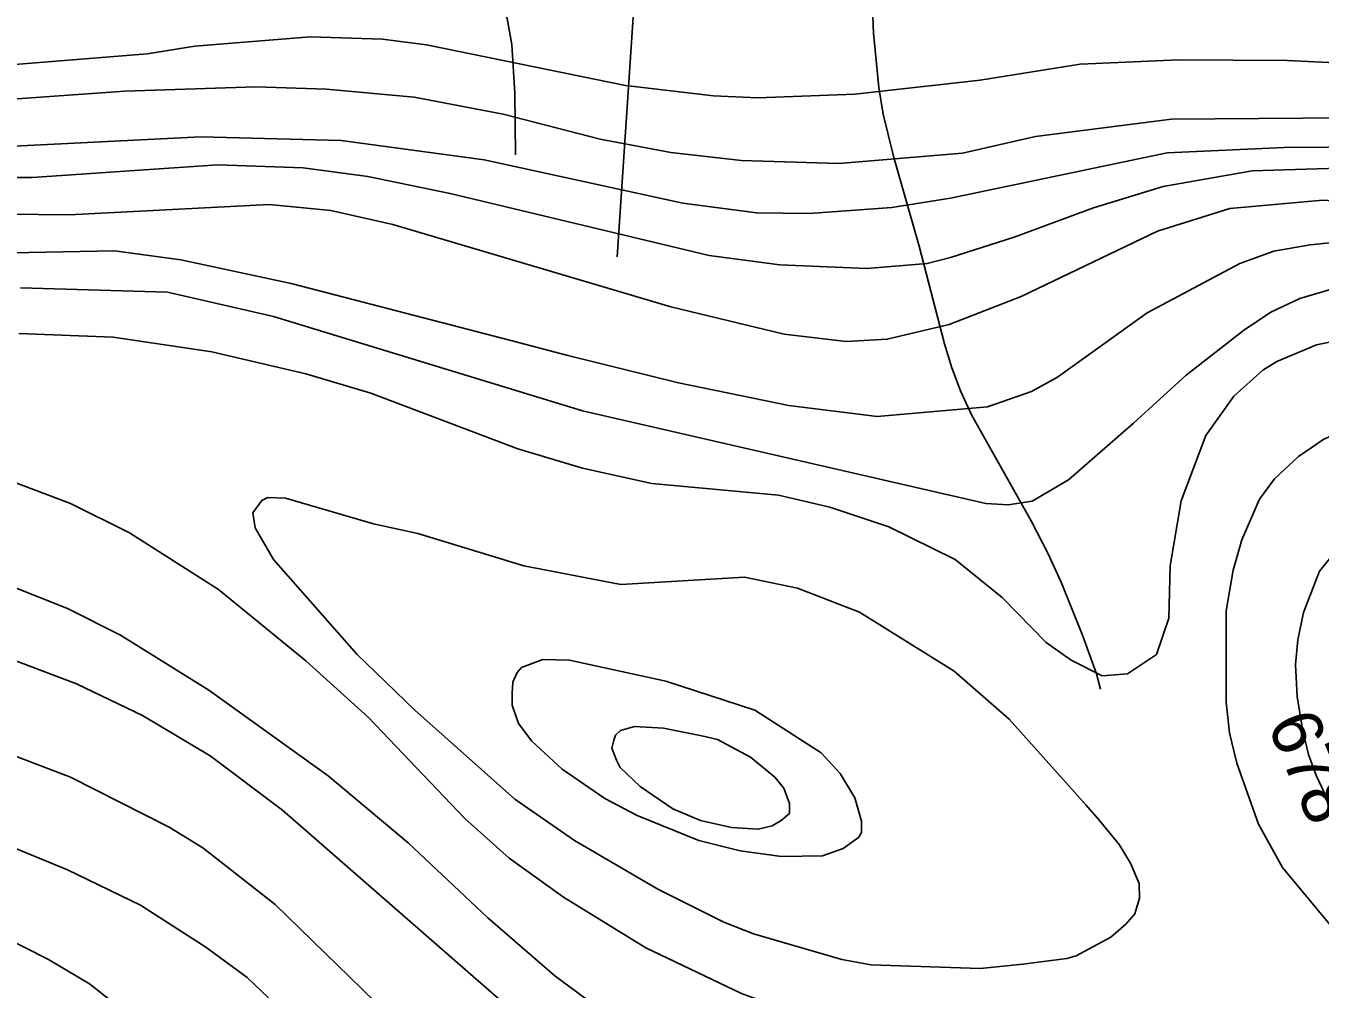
# Model space of a CAD drawing. Extents: x -709584 to -702006, y -1161789 to -1157496.
# Drawn here: x -707043.2 to -706788.8, y -1161208.4 to -1161019.1 of the extents above; entities that cross this region are included whole.
import ezdxf

# ---------------------------------------------------------------- set-up
doc = ezdxf.new("R2010")
doc.units = 0
for name, color, linetype in [('120_vrstevnice hlavní', 7, 'Continuous'), ('121_vrstevnice hlavní_popis', 7, 'Continuous'), ('122_vrstevnice základní', 7, 'Continuous'), ('124_vrstevnice doplňková', 7, 'Continuous'), ('411_akumulovaný odtok', 7, 'Continuous')]:
    doc.layers.add(name, color=color, linetype=linetype)

msp = doc.modelspace()

# ---------------------------------------------------------------- linework, layer by layer
at = {"layer": '120_vrstevnice hlavní'}
for points in [[(-706816.61, -1161025.81), (-706836.02, -1161026.63), (-706855.69, -1161029.81), (-706880.28, -1161032.56), (-706899.37, -1161033.28), (-706908.05, -1161032.85), (-706925.41, -1161030.82), (-706964.46, -1161022.87), (-706973.14, -1161021.71), (-706987.32, -1161021.28), (-707010.01, -1161023.12), (-707019.43, -1161024.61), (-707110.55, -1161031.98)], [(-706443.41, -1161083.67), (-706464.79, -1161080.11), (-706507.54, -1161074.69), (-706520.36, -1161073.98), (-706554.56, -1161074.83), (-706571.66, -1161074.69), (-706601.58, -1161071.84), (-706622.96, -1161067.85), (-706640.06, -1161063.15), (-706661.43, -1161056.31), (-706691.35, -1161044.77), (-706717, -1161036.5), (-706738.38, -1161031.52), (-706768.3, -1161027.24), (-706795.23, -1161025.96), (-706816.61, -1161025.81)], [(-706822.81, -1161075.51), (-706804.64, -1161065.86), (-706797.94, -1161063.44), (-706790.81, -1161062.15), (-706776.57, -1161060.73), (-706756.33, -1161063.86), (-706749.78, -1161065.57), (-706730.11, -1161072.55), (-706717, -1161079.54), (-706697.34, -1161092.08), (-706658.01, -1161119.86), (-706625.24, -1161139.1), (-706599.02, -1161151.78), (-706585.91, -1161156.77), (-706559.69, -1161165.46), (-706540.02, -1161170.88), (-706500.7, -1161179.85), (-706487.59, -1161181.85), (-706461.37, -1161184.41)], [(-706822.81, -1161075.52), (-706840.44, -1161088.15), (-706845.56, -1161091), (-706854.24, -1161094.03), (-706875.94, -1161095.92), (-706893.3, -1161093.75), (-706914.99, -1161089.26), (-706936.69, -1161083.91), (-706947.68, -1161081.02), (-706991.08, -1161069.74), (-707012.77, -1161065.11), (-707025.79, -1161063.37), (-707056.17, -1161063.95)], [(-707050.67, -1161141.91), (-707033.31, -1161148.42), (-707020.3, -1161154.64), (-707006.99, -1161162.6), (-706992.81, -1161173.3), (-706928.16, -1161229.71), (-706914.13, -1161240.42), (-706899.95, -1161249.53), (-706886.93, -1161256.91), (-706856.56, -1161271.51), (-706847.79, -1161275.8)]]:
    msp.add_lwpolyline(points, dxfattribs=at)
for points in [[(-706816.61, -1161025.81), (-706816.61, -1161025.81)], [(-706822.81, -1161075.51), (-706822.81, -1161075.52)]]:
    msp.add_open_spline(points, degree=1, dxfattribs=at)
at = {"layer": '122_vrstevnice základní'}
for points in [[(-706818.07, -1161037.49), (-706844.79, -1161040.89), (-706859.16, -1161044.13), (-706883.46, -1161046.16), (-706902.55, -1161045.58), (-706916.44, -1161043.99), (-706930.33, -1161041.39), (-706949.42, -1161036.47), (-706966.92, -1161033.14), (-706984.13, -1161031.55), (-706998.02, -1161031.11), (-707023.77, -1161031.98), (-707087.41, -1161036.47)], [(-706818.07, -1161037.49), (-706783.69, -1161037.22), (-706771.44, -1161037.36), (-706757.19, -1161038.36), (-706740.09, -1161041.35), (-706722.99, -1161046.05), (-706674.54, -1161064.29), (-706643.19, -1161077.26), (-706623.24, -1161084.38), (-706611.84, -1161087.66), (-706600.44, -1161090.08), (-706537.74, -1161096.92), (-706526.34, -1161097.63), (-706505.26, -1161097.63), (-706490.72, -1161098.77), (-706439.42, -1161106.47)], [(-706818.9, -1161044.11), (-706861.48, -1161052.96), (-706873.05, -1161054.84), (-706889.25, -1161055.99), (-706899.66, -1161055.85), (-706914.13, -1161053.97), (-706953.18, -1161045.44), (-706981.24, -1161041.67), (-707008.87, -1161040.95), (-707049.51, -1161042.98)], [(-706455.95, -1161129.27), (-706483.31, -1161128.27), (-706510.67, -1161125.14), (-706538.31, -1161119.58), (-706565.67, -1161113.17), (-706640.06, -1161091.22), (-706663.99, -1161082.53), (-706708.74, -1161062.15), (-706732.68, -1161053.03), (-706749.78, -1161047.76), (-706766.88, -1161044.06), (-706778.84, -1161042.92), (-706795.94, -1161043.06), (-706818.9, -1161044.11)], [(-707143.82, -1161060.33), (-707135.14, -1161057.44), (-707119.81, -1161053.53), (-707093.48, -1161049.49), (-707083.36, -1161048.91), (-707041.99, -1161048.91), (-707005.54, -1161046.45), (-706988.76, -1161047.03), (-706976.03, -1161048.76), (-706959.83, -1161052.09), (-706908.92, -1161064.24), (-706895.03, -1161066.12), (-706877.96, -1161066.84), (-706866.1, -1161065.83), (-706861.48, -1161064.67), (-706849.01, -1161060.63), (-706833.4, -1161054.91), (-706819.71, -1161050.69)], [(-706819.71, -1161050.69), (-706802.21, -1161047.62), (-706774.57, -1161046.76), (-706762.03, -1161048.47), (-706734.67, -1161056.45), (-706714.15, -1161065.29), (-706683.37, -1161082.39), (-706649.18, -1161099.34), (-706621.82, -1161111.03), (-706604.72, -1161116.87), (-706558.55, -1161130.69), (-706524.35, -1161139.53), (-706496.99, -1161145.37), (-706466.21, -1161149.07), (-706440.56, -1161152.92)], [(-706820.81, -1161059.48), (-706847.59, -1161072.34), (-706861.76, -1161077.83), (-706873.92, -1161080.73), (-706882.02, -1161081.16), (-706894.17, -1161079.72), (-706916.44, -1161074.36), (-706971.12, -1161058.16), (-706983.27, -1161055.42), (-706995.42, -1161054.26), (-707034.76, -1161056.28), (-707059.06, -1161055.99)], [(-706501.55, -1161163.75), (-706537.18, -1161156.2), (-706559.97, -1161150.5), (-706569.95, -1161147.36), (-706601.3, -1161135.39), (-706622.39, -1161125.28), (-706632.22, -1161119.58), (-706647.75, -1161111.74), (-706704.18, -1161076.97), (-706718.71, -1161069.56), (-706741.8, -1161061.01), (-706752.2, -1161058.16), (-706764.31, -1161055.6), (-706775.71, -1161054.17), (-706788.28, -1161053.41), (-706806.56, -1161055.05), (-706820.81, -1161059.48)], [(-706825.52, -1161097.22), (-706815.18, -1161087.8), (-706803.92, -1161078.97), (-706798.51, -1161075.41), (-706792.81, -1161072.7), (-706785.97, -1161070.7), (-706775.71, -1161069.56), (-706768.87, -1161069.85), (-706753.48, -1161072.55), (-706740.66, -1161076.54), (-706730.4, -1161080.53), (-706715.01, -1161088.23), (-706707.31, -1161093.07), (-706684.23, -1161110.31), (-706646.9, -1161140.95), (-706629.8, -1161153.06), (-706615.55, -1161160.47), (-706604.15, -1161166.03), (-706584.2, -1161174.87), (-706561.4, -1161183.42), (-706547.15, -1161188.12), (-706530.05, -1161192.11), (-706487.3, -1161198.8), (-706453.1, -1161202.94)], [(-706825.52, -1161097.22), (-706838.33, -1161108.36), (-706845.42, -1161112.55), (-706850.19, -1161113.27), (-706854.53, -1161112.98), (-706933.8, -1161094.76), (-706994.55, -1161076.24), (-707015.38, -1161071.47), (-707044.31, -1161070.6)], [(-707044.59, -1161079.57), (-707026.08, -1161080.29), (-707006.7, -1161083.19), (-706988.18, -1161087.53), (-706975.46, -1161091.29), (-706946.53, -1161102.28), (-706933.8, -1161106.04), (-706920.2, -1161109.08), (-706895.32, -1161111.39), (-706885.2, -1161113.71), (-706873.62, -1161117.61), (-706860.61, -1161123.98), (-706851.35, -1161131.5), (-706842.67, -1161140.32), (-706837.75, -1161143.79), (-706831.71, -1161146.89)], [(-706831.71, -1161146.89), (-706826.72, -1161146.51), (-706821.02, -1161142.66), (-706818.6, -1161135.54), (-706818.32, -1161125.28), (-706816.18, -1161112.45), (-706811.33, -1161099.63), (-706805.78, -1161091.93), (-706800.08, -1161086.8), (-706797.37, -1161085.09), (-706789.53, -1161081.82), (-706775.71, -1161078.97)], [(-706753.62, -1161230.3), (-706786.25, -1161196.53), (-706796.23, -1161184.55), (-706800.93, -1161176.01), (-706805.21, -1161164.04), (-706806.63, -1161158.05), (-706807.34, -1161152.07), (-706807.34, -1161134.11), (-706805.92, -1161126.13), (-706804.21, -1161120.15), (-706800.79, -1161112.17), (-706797.8, -1161108.18), (-706793.09, -1161103.76), (-706788.11, -1161100.34), (-706778.13, -1161096.07), (-706769.16, -1161094.36), (-706755.48, -1161095.07), (-706736.67, -1161100.34), (-706726.41, -1161105.04), (-706721.28, -1161108.32), (-706702.47, -1161122.71), (-706655.45, -1161164.61)], [(-706841.03, -1161221.61), (-706860.36, -1161220.5), (-706870.15, -1161219.15), (-706889.83, -1161213.95), (-706902.55, -1161209.32), (-706921.36, -1161200.35), (-706937.56, -1161190.37), (-706948.26, -1161182.7), (-706956.94, -1161174.89), (-706975.89, -1161155.07), (-706988.18, -1161143.94), (-707005.4, -1161129.91), (-707022.9, -1161118.77), (-707034.47, -1161112.98), (-707046.04, -1161108.64)], [(-706834.88, -1161172.23), (-706849.98, -1161155.42), (-706860.75, -1161145.96), (-706879.41, -1161134.39), (-706891.56, -1161129.62), (-706901.98, -1161127.45), (-706926.28, -1161128.9), (-706945.37, -1161125.28), (-706966.2, -1161118.91), (-706974.88, -1161117.03), (-706992.23, -1161111.97), (-706995.71, -1161111.83), (-706996.86, -1161112.41), (-706998.6, -1161114.86), (-706998.16, -1161117.76), (-706994.55, -1161123.98), (-706978.2, -1161142.64), (-706966.78, -1161153.63), (-706947.1, -1161171.13), (-706935.39, -1161179.23), (-706919.04, -1161188.78), (-706906.03, -1161195.29), (-706900.24, -1161197.6), (-706882.88, -1161202.66), (-706877.1, -1161203.68), (-706855.69, -1161204.4), (-706847.3, -1161203.53), (-706838.64, -1161202.45)], [(-707067.45, -1161120.79), (-707035.05, -1161133.67), (-707024.63, -1161138.88), (-707007.28, -1161149.72), (-706983.84, -1161166.5), (-706968.08, -1161179.67), (-706952.46, -1161194.42), (-706939.29, -1161205.84), (-706931.48, -1161211.63), (-706921.65, -1161216.98), (-706898.5, -1161227.98), (-706876.81, -1161236.22), (-706843.96, -1161245.06)], [(-706785.83, -1161122.43), (-706788.96, -1161126.28), (-706792.1, -1161134.4), (-706793.21, -1161139.77), (-706793.66, -1161144.66), (-706793.38, -1161150.93), (-706792.29, -1161157.34), (-706791.1, -1161162.33), (-706789.53, -1161166.6), (-706787.83, -1161170.2)], [(-707093.2, -1161144.37), (-707034.47, -1161166.79), (-707015.09, -1161176.63), (-707008.43, -1161180.68), (-706994.26, -1161191.81), (-706962.44, -1161222.77), (-706943.2, -1161239.26), (-706928.73, -1161250.4), (-706909.5, -1161262.83), (-706897.35, -1161269.49), (-706890.69, -1161275.13), (-706889.54, -1161279.61), (-706889.97, -1161284.24), (-706891.13, -1161286.56), (-706897.2, -1161293.36), (-706911.81, -1161304.49), (-706923.67, -1161314.47), (-706935.82, -1161323.44), (-706952.02, -1161333.28), (-706972.27, -1161343.4), (-707011.33, -1161366.11)], [(-706941.61, -1161143.65), (-706936.4, -1161143.79), (-706917.45, -1161147.91), (-706899.95, -1161153.63), (-706886.93, -1161162.02), (-706883.17, -1161166.07), (-706880.28, -1161170.84), (-706878.98, -1161175.47), (-706878.98, -1161177.64), (-706879.56, -1161178.65), (-706882.59, -1161180.82), (-706886.64, -1161182.27), (-706894.74, -1161182.41), (-706902.84, -1161181.26), (-706910.94, -1161179.23), (-706923.09, -1161174.31), (-706929.46, -1161170.99), (-706937.85, -1161165.2), (-706943.78, -1161159.7), (-706946.38, -1161156.23), (-706947.64, -1161152.63), (-706947.68, -1161150.3), (-706947.53, -1161148.12), (-706946.67, -1161146.25), (-706945.8, -1161145.24), (-706941.61, -1161143.65)], [(-706995.56, -1161210.19), (-706999.76, -1161206.14), (-707007.85, -1161200.2), (-707020.73, -1161191.96), (-707035.05, -1161185.02), (-707067.74, -1161171.56)], [(-706834.87, -1161172.23), (-706832.24, -1161175.32), (-706828.34, -1161180), (-706826.14, -1161183.71), (-706824.44, -1161187.69), (-706824.33, -1161190.57), (-706825.25, -1161193.63), (-706827.01, -1161195.67), (-706830, -1161198.24), (-706836.79, -1161201.89), (-706838.64, -1161202.45)], [(-707061.08, -1161191.38), (-707038.81, -1161202.66), (-707030.71, -1161207.44), (-707015.96, -1161219.01), (-707000.62, -1161233.18), (-706993.54, -1161241.14), (-706988.62, -1161248.08), (-706983.12, -1161257.34), (-706979.07, -1161266.6), (-706977.19, -1161273.54), (-706976.76, -1161278.17), (-706977.91, -1161286.65), (-706981.44, -1161292.04), (-706989.48, -1161301.6), (-707004.09, -1161315.2), (-707025.79, -1161332.84), (-707051.54, -1161351.65)]]:
    msp.add_lwpolyline(points, dxfattribs=at)
for points in [[(-706818.07, -1161037.49), (-706818.07, -1161037.49)], [(-706818.9, -1161044.11), (-706818.9, -1161044.11)], [(-706819.71, -1161050.69), (-706819.71, -1161050.69)], [(-706820.81, -1161059.48), (-706820.81, -1161059.48)], [(-706825.52, -1161097.22), (-706825.52, -1161097.22)], [(-706831.71, -1161146.89), (-706831.71, -1161146.89)], [(-706834.87, -1161172.23), (-706834.88, -1161172.23)], [(-706838.64, -1161202.45), (-706838.64, -1161202.45)]]:
    msp.add_open_spline(points, degree=1, dxfattribs=at)
at = {"layer": '124_vrstevnice doplňková'}
msp.add_lwpolyline([(-706910.39, -1161158.68), (-706917.94, -1161157.14), (-706923.61, -1161156.86), (-706926.39, -1161157.59), (-706927.37, -1161158.54), (-706927.65, -1161159.55), (-706928.04, -1161161.11), (-706927.14, -1161163.47), (-706926.42, -1161164.91), (-706922.5, -1161168.63), (-706916.06, -1161173.04), (-706910.64, -1161175.31), (-706904.54, -1161176.69), (-706899.3, -1161177.02), (-706896.57, -1161176.37), (-706894.76, -1161175.31), (-706893.13, -1161173.9), (-706893.13, -1161171.96), (-706894.26, -1161168.95), (-706896.01, -1161166.81), (-706900.81, -1161162.83), (-706907.31, -1161159.4), (-706910.39, -1161158.68)], dxfattribs=at)
at = {"layer": '411_akumulovaný odtok'}
for points in [[(-706946.99, -1161044.5), (-706947.1, -1161032.37), (-706947.73, -1161022.82), (-706948.61, -1161017.69), (-706950.27, -1161011.41), (-706950.75, -1161006.49), (-706950.52, -1160998.8), (-706948.32, -1160975.18), (-706948.12, -1160970), (-706948.17, -1160967.44), (-706948.37, -1160964.93), (-706948.8, -1160962.47), (-706949.46, -1160960.13), (-706950.33, -1160957.84), (-706954.39, -1160948.81), (-706955.22, -1160946.49), (-706956.3, -1160941.73), (-706956.63, -1160938.89), (-706957, -1160932.48), (-706956.99, -1160917)], [(-706926.99, -1161064.5), (-706923.42, -1161010.47), (-706922.92, -1161000.98), (-706922.89, -1160991.62), (-706923.52, -1160985.58), (-706924.2, -1160982.67), (-706925.18, -1160979.9), (-706927.79, -1160974.55), (-706932.17, -1160966.65), (-706933.48, -1160963.96), (-706934.59, -1160961.2), (-706935.43, -1160958.36), (-706936.07, -1160955.45), (-706937.88, -1160943.62), (-706938.52, -1160940.73), (-706939.65, -1160937.67), (-706941.39, -1160934.46), (-706943.62, -1160931.24), (-706946.12, -1160928.11), (-706951.25, -1160922.53), (-706956.99, -1160917)], [(-706831.99, -1161149.5), (-706832.82, -1161146.49), (-706835.53, -1161138.85), (-706839.77, -1161128.44), (-706842.39, -1161122.78), (-706845.56, -1161116.56), (-706857.34, -1161095.58), (-706859.51, -1161090.89), (-706861.23, -1161086.32), (-706862.7, -1161081.63), (-706867.63, -1161062.41), (-706872.61, -1161044.98), (-706874.7, -1161036.49), (-706875.58, -1161031.23), (-706876.61, -1161020.54), (-706877.71, -1160993.48)]]:
    msp.add_lwpolyline(points, dxfattribs=at)

# ---------------------------------------------------------------- texts
at = {"layer": '121_vrstevnice hlavní_popis'}
msp.add_text('678', height=10, rotation=293.1632, dxfattribs=at).set_placement((-706799.35, -1161156.37))

doc.saveas('drawing.dxf')
